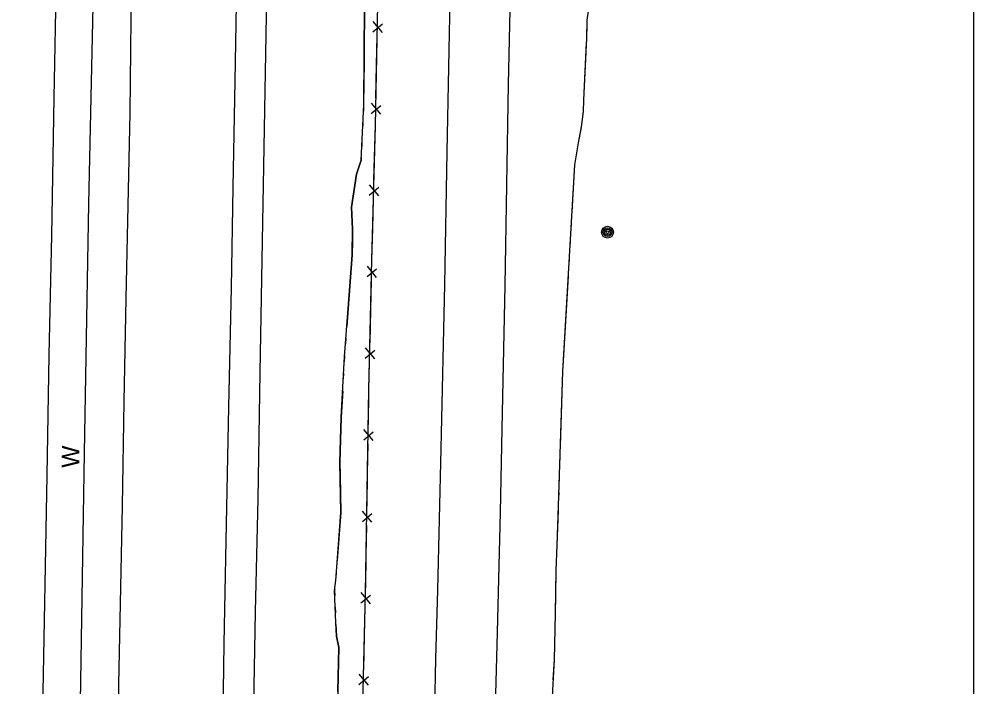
# Model space of a CAD drawing. Extents: x 591954 to 597000, y 198576 to 213500.
# Drawn here: x 594174.2 to 594500, y 211760.9 to 211988.9 of the extents above; entities that cross this region are included whole.
import ezdxf

# ---------------------------------------------------------------- set-up
doc = ezdxf.new("R2010")
doc.units = 0
for name, color, linetype in [('Level 10', 7, 'Continuous'), ('Level 11', 7, 'Continuous'), ('Level 14', 7, 'Continuous'), ('Level 15', 7, 'Continuous'), ('Level 19', 7, 'Continuous')]:
    doc.layers.add(name, color=color, linetype=linetype)

msp = doc.modelspace()

# ---------------------------------------------------------------- linework, layer by layer
at = {"layer": 'Level 10'}
msp.add_line((594500, 211000), (594500, 212500), dxfattribs=at)
at = {"layer": 'Level 11'}
for points in [[(594326.79, 212273), (594326.03, 212233.69), (594325.19, 212189.55), (594324.25, 212143.14), (594323.36, 212098.41), (594322.34, 212053.76), (594321.23, 212001.52), (594320.09, 211943.61), (594319.37, 211898.32), (594318.09, 211842.31), (594316.96, 211794.07), (594316.3, 211770.5), (594315.53, 211735.86), (594314.97, 211702.71), (594314.03, 211664.86), (594313.4, 211631.07), (594312.64, 211600.29), (594311.8, 211562.08), (594310.93, 211519.32), (594310.32, 211484.29), (594309.39, 211441.14), (594307.84, 211363.61)], [(594334.54, 211643.38), (594335.7, 211680.87), (594336.01, 211715.7), (594336.65, 211750.01), (594337.45, 211779.42), (594338.42, 211820.57), (594339.13, 211854.53), (594340.08, 211897.95), (594341.22, 211966.66), (594341.77, 211992.08), (594342.14, 212017.77), (594342.89, 212054.32), (594343.64, 212083.53), (594344.35, 212117), (594344.76, 212141.25), (594345.46, 212175.92), (594346.32, 212209.75), (594346.8, 212245.26), (594347.47, 212273.72)], [(594236.14, 211356.07), (594236.71, 211388.67), (594237.48, 211421.52), (594238.49, 211471.08), (594239.27, 211512.43), (594240.15, 211556.75), (594241.01, 211600.28), (594241.73, 211647.18), (594242.82, 211690.57), (594243.57, 211735.37), (594244.2, 211775.66), (594244.86, 211810.72), (594245.78, 211856.5), (594246.67, 211897.08), (594247.17, 211931.47), (594247.85, 211967.68), (594248.55, 212007.13), (594249.37, 212047.6), (594250.16, 212090.25), (594251.02, 212128.66), (594251.74, 212167.11), (594252.41, 212203.13), (594253.21, 212246.28), (594253.74, 212271.8)], [(594246.59, 211355.78), (594247.6, 211412.67), (594248.69, 211461.85), (594249.31, 211503.49), (594249.79, 211535.45), (594250.7, 211580.15), (594251.31, 211620.86), (594252.07, 211650.51), (594252.61, 211679.38), (594253.32, 211711.82), (594254.14, 211748.15), (594254.83, 211786.52), (594255.71, 211825.06), (594256.43, 211868.18), (594258.45, 211983.5), (594259.05, 212016.98), (594260.43, 212088.11), (594261.27, 212123.97), (594261.91, 212162.53), (594262.45, 212196.01), (594263.2, 212226.85), (594263.77, 212271.93)], [(594192, 212266.16), (594191.19, 212234.24), (594190.26, 212183.5), (594189.57, 212145.62), (594188.79, 212106.08), (594188.09, 212074.63), (594187.38, 212035.98), (594186.85, 212003.99), (594185.97, 211962.04), (594185.28, 211915.01), (594184.37, 211874.22), (594183.58, 211833.05), (594182.64, 211777.45), (594181.77, 211734.72), (594181, 211689.96), (594180.01, 211644.41), (594179.2, 211601.52), (594178.28, 211558.74), (594177.24, 211511.98), (594176.6, 211472.36), (594175.67, 211418.88), (594174.88, 211375.56), (594174.17, 211353.1)], [(594217.66, 212268.41), (594216.87, 212229.15), (594216.12, 212185.17), (594215.19, 212142.43), (594214.54, 212105.33), (594213.61, 212056.91), (594212.86, 212020.27), (594212.27, 211988.99), (594211.91, 211956.88), (594211.28, 211925.24), (594210.62, 211893.5), (594209.94, 211858.3), (594209.36, 211822.63), (594208.07, 211761.71), (594207.47, 211725.4), (594206.74, 211689.48), (594206.02, 211656.16), (594205.21, 211615.7), (594204.69, 211576.4), (594203.87, 211540.66), (594203.05, 211500.43), (594202.32, 211463.32)]]:
    msp.add_lwpolyline(points, dxfattribs=at)
at = {"layer": 'Level 14'}
for centre, radius in [((594374.96, 211916.13), 2.02), ((594374.96, 211916.14), 1.52), ((594374.97, 211916.1), 1.01), ((594374.97, 211916.11), 0.502)]:
    msp.add_circle(centre, radius, dxfattribs=at)
at = {"layer": 'Level 15'}
for p, q in [((594294.92, 211984.5), (594298.15, 211987.23)), ((594298.15, 211984.27), (594294.99, 211988.05)), ((594297.59, 211956.41), (594294.42, 211960.2)), ((594294.35, 211956.65), (594297.58, 211959.38)), ((594293.64, 211928.81), (594296.89, 211931.52)), ((594296.88, 211928.55), (594293.74, 211932.35)), ((594296.16, 211900.71), (594293.01, 211904.5)), ((594292.93, 211900.95), (594296.16, 211903.67)), ((594292.31, 211873.1), (594295.54, 211875.82)), ((594295.54, 211872.86), (594292.39, 211876.64)), ((594291.78, 211845.23), (594295, 211847.98)), ((594295.02, 211845.01), (594291.84, 211848.78)), ((594291.32, 211817.38), (594294.54, 211820.12)), ((594294.55, 211817.15), (594291.38, 211820.93)), ((594290.83, 211789.53), (594294.06, 211792.25)), ((594294.06, 211789.29), (594290.91, 211793.08)), ((594290.16, 211761.68), (594293.4, 211764.4)), ((594293.4, 211761.43), (594290.24, 211765.23))]:
    msp.add_line(p, q, dxfattribs=at)
for points in [[(594283.46, 211360.4), (594284.36, 211412.56), (594285.8, 211481.34), (594286.59, 211529.92), (594287.9, 211588.7), (594288.88, 211637.49), (594289.69, 211680.9), (594290.81, 211726.24), (594292.41, 211793.02), (594293.57, 211862.43), (594294.56, 211906.68), (594295.77, 211952.52), (594296.85, 212005.85), (594298.13, 212062.38), (594299.59, 212137.44), (594300.88, 212175.16), (594301.14, 212196.92), (594302.39, 212272.3)], [(594187.17, 211354.6), (594187.78, 211387.64), (594188.65, 211438.54), (594190.66, 211538.62), (594193.11, 211655.29), (594194.96, 211748.7), (594196.47, 211840.74), (594197.94, 211925.79), (594199.98, 212019.32), (594201.57, 212105.75), (594203.2, 212183.76), (594204.07, 212237.93), (594204.48, 212267.89)], [(594296.19, 211973.19), (594296.39, 211983.14)], [(594295.96, 211961.87), (594296.19, 211973.19)], [(594295.58, 211945.33), (594295.77, 211952.52), (594295.82, 211955.29)], [(594295.28, 211934.02), (594295.58, 211945.33)], [(594294.84, 211917.48), (594295.11, 211927.44)], [(594294.55, 211906.17), (594294.56, 211906.68), (594294.84, 211917.48)], [(594294.18, 211889.63), (594294.4, 211899.59)], [(594293.93, 211878.31), (594294.18, 211889.63)], [(594293.56, 211861.78), (594293.57, 211862.43), (594293.78, 211871.73)], [(594293.37, 211850.46), (594293.56, 211861.78)], [(594293.09, 211833.92), (594293.26, 211843.88)], [(594292.91, 211822.6), (594293.09, 211833.92)], [(594292.63, 211806.07), (594292.8, 211816.02)], [(594292.44, 211794.75), (594292.63, 211806.07)], [(594292.06, 211778.21), (594292.3, 211788.17)], [(594291.79, 211766.9), (594292.06, 211778.21)]]:
    msp.add_lwpolyline(points, dxfattribs=at)
at = {"layer": 'Level 19'}
for points in [[(594282.93, 211759.34), (594283.23, 211774.28), (594282.46, 211778.19), (594282.2, 211782.71), (594281.84, 211793.74), (594282.2, 211797.16), (594283.99, 211820.45), (594283.57, 211837.62), (594284.1, 211852.81), (594285.21, 211873.7), (594286.49, 211890.04), (594287.86, 211908.43), (594287.98, 211917.19), (594287.63, 211924.63), (594289.27, 211935.99), (594290.86, 211940.68), (594291.76, 211959.73), (594291.99, 211993.54)], [(594291.99, 211992.49), (594291.78, 211963.49)], [(594351.07, 211632.4), (594351.42, 211652.34), (594351.29, 211659.93), (594351.6, 211665.92), (594352.86, 211691.92), (594353.62, 211716.99), (594355.21, 211738.68), (594356.06, 211755.46), (594356.83, 211770.28), (594357.27, 211785.8), (594357.5, 211800.57), (594357.81, 211809.29), (594358.27, 211822.68), (594359.75, 211868.6), (594363.78, 211939.17), (594365.04, 211946.69), (594366.12, 211952.13), (594366.74, 211957.33), (594366.88, 211961.23), (594367.92, 211982.36), (594368.05, 211988.56), (594368.81, 211993.85)], [(594367.97, 211984.81), (594368.01, 211986.81)], [(594366.07, 211951.88), (594366.12, 211952.13), (594366.74, 211957.33), (594366.88, 211961.23), (594367.84, 211980.82)], [(594291.74, 211959.49), (594291.65, 211957.49)], [(594291.46, 211953.5), (594291.37, 211951.5)], [(594362.87, 211923.11), (594363.78, 211939.17), (594365.04, 211946.69), (594366.07, 211951.88)], [(594291.18, 211947.5), (594291.09, 211945.51)], [(594290.9, 211941.51), (594290.86, 211940.68), (594289.27, 211935.99), (594287.63, 211924.63), (594287.98, 211917.19), (594287.92, 211912.9)], [(594362.52, 211917.12), (594362.64, 211919.12)], [(594287.92, 211912.9), (594287.86, 211908.43), (594286.49, 211890.04), (594286.02, 211883.97)], [(594362.18, 211911.13), (594362.3, 211913.13)], [(594361.84, 211905.14), (594361.95, 211907.14)], [(594359.96, 211872.2), (594361.61, 211901.15)], [(594285.7, 211879.98), (594285.55, 211877.99)], [(594285.23, 211874), (594285.21, 211873.7), (594285.12, 211872)], [(594358.93, 211843.22), (594359.75, 211868.6), (594359.96, 211872.2)], [(594284.91, 211868.01), (594284.8, 211866.01)], [(594284.59, 211862.02), (594284.1, 211852.81), (594283.57, 211837.62), (594283.68, 211833.04)], [(594358.74, 211837.22), (594358.8, 211839.22)], [(594283.68, 211833.04), (594283.99, 211820.45), (594282.73, 211804.09)], [(594358.55, 211831.22), (594358.61, 211833.22)], [(594358.35, 211825.23), (594358.42, 211827.23)], [(594357.37, 211792.24), (594357.5, 211800.57), (594357.81, 211809.29), (594358.22, 211821.23)], [(594282.42, 211800.1), (594282.27, 211798.11)], [(594281.88, 211794.13), (594281.84, 211793.74), (594281.9, 211792.13)], [(594356.47, 211763.26), (594356.83, 211770.28), (594357.27, 211785.8), (594357.37, 211792.24)], [(594282.03, 211788.13), (594282.09, 211786.13)], [(594282.24, 211782.14), (594282.46, 211778.19), (594283.23, 211774.28), (594282.93, 211759.34), (594282.79, 211753.22)]]:
    msp.add_lwpolyline(points, dxfattribs=at)

# ---------------------------------------------------------------- texts
at = {"layer": 'Level 15'}
msp.add_text('W', height=6, rotation=89.0392, dxfattribs=at).set_placement((594194.68, 211835.61))

doc.saveas('drawing.dxf')
